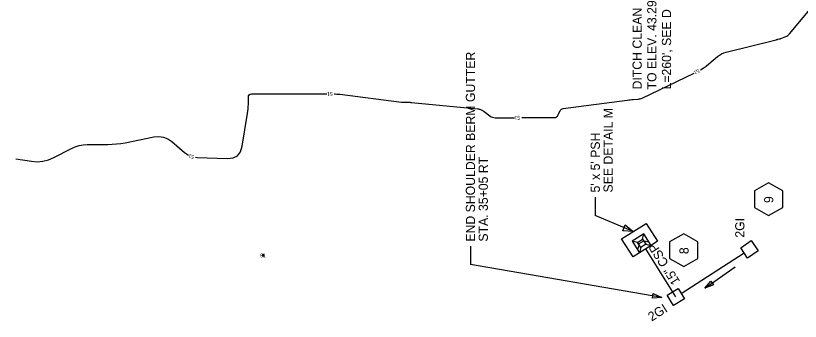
# Model space of a CAD drawing. Extents: x 2384780 to 2405861, y 547869 to 573706.
# Drawn here: x 2395065 to 2395492.7, y 553684.1 to 553850.9 of the extents above; entities that cross this region are included whole.
import ezdxf

# ---------------------------------------------------------------- set-up
doc = ezdxf.new("R2010")
doc.units = 0
for name, color, linetype in [('Breaklines', 7, 'Continuous'), ('Matchline Text', 7, 'Continuous'), ('Old_Level_11', 7, 'Continuous'), ('Old_Level_5', 7, 'Continuous'), ('Old_Level_60', 7, 'Continuous'), ('Prop Ditch Text', 7, 'Continuous')]:
    doc.layers.add(name, color=color, linetype=linetype)

# ---------------------------------------------------------------- blocks, each defined once
blk = doc.blocks.new('IN')
at = {"layer": 'Matchline Text'}
blk.add_lwpolyline([(-0.07025, 0.067), (0.07025, 0.067), (0.07025, -0.067), (-0.07025, -0.067)], close=True, dxfattribs=at)
blk = doc.blocks.new('PSS')
at = {"layer": 'Breaklines'}
for p, q in [((0, 14.8595), (0, 31.69675)), ((8.3065, 6.55325), (0, 14.8595)), ((21.4495, 6.591), (29.77475, 14.8595)), ((0, -31.71525), (0.00025, -14.859)), ((8.34375, -6.59075), (0.00025, -14.859)), ((21.46825, -6.55325), (29.77475, -14.8595))]:
    blk.add_line(p, q, dxfattribs=at)
for points in [[(0, 31.69675), (46.6125, 31.69675), (46.61225, -31.71575), (0, -31.71525)], [(0.00025, -14.859), (0, 14.8595)], [(0.00025, -14.859), (29.77475, -14.8595), (29.77475, 14.8595), (0, 14.8595)]]:
    blk.add_lwpolyline(points, dxfattribs=at)
blk.add_lwpolyline([(8.3065, 6.55325), (21.469, 6.553), (21.46825, -6.55325), (8.30625, -6.55325)], close=True, dxfattribs=at)

msp = doc.modelspace()

# ---------------------------------------------------------------- linework, layer by layer
at = {"layer": 'Breaklines'}
for p, q in [((2395404.857, 553726.4745), (2395404.223, 553723.718)), ((2395404.857, 553726.4745), (2395407.40025, 553728.0665)), ((2395407.40025, 553728.0665), (2395410.15675, 553727.43275)), ((2395424.85275, 553697.3595), (2395408.41136, 553723.62378)), ((2395427.824, 553699.23275), (2395462.11175, 553721.37425))]:
    msp.add_line(p, q, dxfattribs=at)
at = {"layer": 'Old_Level_11'}
for points in [[(2395475.45153, 553759.68795), (2395467.70153, 553755.21345), (2395467.70153, 553746.26445), (2395475.45153, 553741.78995), (2395483.20153, 553746.26445), (2395483.20153, 553755.21345)], [(2395429.12267, 553731.84913), (2395421.37267, 553727.37463), (2395421.37267, 553718.42563), (2395429.12267, 553713.95113), (2395436.87267, 553718.42563), (2395436.87267, 553727.37463)]]:
    msp.add_lwpolyline(points, close=True, dxfattribs=at)
at = {"layer": 'Old_Level_5'}
for p, q in [((2395380.92885, 553751.89829), (2395380.92885, 553741.89829)), ((2395401.64306, 553733.04873), (2395380.92885, 553741.89829)), ((2395312.8695, 553725.067), (2395312.8695, 553715.067)), ((2395417.23225, 553697.12525), (2395312.8695, 553715.067)), ((2395440.58775, 553702.168), (2395457.19575, 553713.78525))]:
    msp.add_line(p, q, dxfattribs=at)
for points in [[(2395397.28602, 553736.77856), (2395401.64306, 553733.04873), (2395395.97298, 553733.46534)], [(2395445.40125, 553704.00975), (2395440.58775, 553702.168), (2395443.9685, 553706.05825)], [(2395412.51625, 553699.20425), (2395417.23225, 553697.12525), (2395412.09275, 553696.7405)]]:
    msp.add_lwpolyline(points, close=True, dxfattribs=at)
at = {"layer": 'Old_Level_60'}
for points in [[(2395438.33275, 553821.356), (2395439.839, 553822.2695), (2395441.3935, 553823.35575), (2395442.881, 553824.54475), (2395447.63125, 553828.5965), (2395448.684, 553829.39675), (2395449.807, 553830.061), (2395451, 553830.58925), (2395452.263, 553830.9815), (2395479.491, 553837.78175), (2395479.74575, 553837.84475), (2395480.00075, 553837.906), (2395480.256, 553837.966), (2395480.51175, 553838.0245), (2395481.34775, 553838.213), (2395481.526, 553838.257), (2395481.70175, 553838.30775), (2395481.8755, 553838.3655), (2395482.04725, 553838.4305), (2395484.791, 553839.529), (2395485.356, 553839.796), (2395485.8755, 553840.12575), (2395486.349, 553840.51825), (2395486.777, 553840.97375), (2395510.151, 553869.068)], [(2395340.807, 553795.22725), (2395358.45375, 553795.2575), (2395359.197, 553795.34875), (2395359.82675, 553795.62), (2395360.34325, 553796.07075), (2395360.74675, 553796.7015), (2395361.87925, 553799.05575), (2395362.161, 553799.50625), (2395362.52075, 553799.84925), (2395362.95875, 553800.0845), (2395363.4745, 553800.212), (2395398.38175, 553804.8495), (2395399.1915, 553804.9505), (2395400.00275, 553805.03825), (2395400.815, 553805.11275), (2395401.62875, 553805.174), (2395404.28925, 553805.35275), (2395404.85225, 553805.41725), (2395405.40175, 553805.53425), (2395405.93725, 553805.7035), (2395406.459, 553805.92525), (2395434.76225, 553819.55475)], [(2395163.01325, 553773.605), (2395163.92425, 553773.5), (2395180.2965, 553772.93075), (2395183.4375, 553773.25725), (2395185.84375, 553774.48), (2395187.5155, 553776.599), (2395188.45275, 553779.61475), (2395191.4075, 553797.5745), (2395191.582, 553798.78925), (2395191.70675, 553800.00825), (2395191.7815, 553801.231), (2395191.8065, 553802.458), (2395191.8065, 553806.473), (2395191.914, 553807.22575), (2395192.2365, 553807.7635), (2395192.77425, 553808.086), (2395193.527, 553808.1935), (2395198.05825, 553808.1935), (2395199.029, 553808.1935), (2395200, 553808.1935), (2395200.971, 553808.1935), (2395201.94175, 553808.1935), (2395229.3485, 553808.1935), (2395230.5775, 553808.1935), (2395231.8065, 553808.1935), (2395233.0355, 553808.1935), (2395234.2645, 553808.1935), (2395234.61775, 553808.1935)], [(2395238.61775, 553808.18825), (2395239.13875, 553808.18), (2395239.99675, 553808.13975), (2395240.85275, 553808.07275), (2395241.70725, 553807.97875), (2395275.3075, 553803.75175), (2395275.846, 553803.6925), (2395276.386, 553803.65), (2395276.92675, 553803.62475), (2395277.46875, 553803.61625), (2395279.2405, 553803.61625), (2395279.62, 553803.61175), (2395279.99925, 553803.598), (2395280.37775, 553803.5755), (2395280.756, 553803.54375), (2395316.92025, 553800.074), (2395317.30125, 553800.01975), (2395317.6725, 553799.93125), (2395318.0335, 553799.808), (2395318.3845, 553799.6505), (2395319.5155, 553799.0795), (2395319.7545, 553798.952), (2395319.987, 553798.81425), (2395320.21325, 553798.666), (2395320.43275, 553798.50725), (2395323.48975, 553796.19225), (2395324.16575, 553795.75825), (2395324.88325, 553795.44875), (2395325.6425, 553795.2635), (2395326.4435, 553795.20275), (2395336.807, 553795.2205)], [(2395064.9555, 553772.82625), (2395073.51575, 553771.463), (2395076.717, 553771.201), (2395079.835, 553771.4485), (2395082.87025, 553772.205), (2395085.822, 553773.4705), (2395095.3295, 553778.43675), (2395097.3995, 553779.36875), (2395099.53475, 553780.03675), (2395101.73525, 553780.4405), (2395104.001, 553780.58), (2395115.1985, 553780.61625), (2395117.59225, 553780.68175), (2395119.97425, 553780.86325), (2395122.3445, 553781.16025), (2395124.70325, 553781.57325), (2395140.292, 553784.692), (2395142.965, 553784.9455), (2395145.483, 553784.60575), (2395147.84625, 553783.6725), (2395150.05475, 553782.14575), (2395157.0165, 553776.18925), (2395158.567, 553775.06375), (2395159.21225, 553774.7455)], [(2395199.35775, 553719.9605), (2395199.8915, 553719.80075), (2395199.94575, 553719.78425), (2395199.9995, 553719.767), (2395200.05325, 553719.74925), (2395200.10675, 553719.731), (2395200.28125, 553719.67), (2395200.312, 553719.663), (2395200.32875, 553719.66825), (2395200.33225, 553719.68575), (2395200.322, 553719.71525), (2395200.2265, 553719.9145), (2395200.20675, 553719.9575), (2395200.188, 553720.001), (2395200.17025, 553720.04475), (2395200.15375, 553720.089), (2395200.04625, 553720.38875), (2395200.0175, 553720.444), (2395199.9775, 553720.48125), (2395199.9265, 553720.50075), (2395199.86425, 553720.502), (2395199.63375, 553720.47625), (2395199.587, 553720.46625), (2395199.54575, 553720.44725), (2395199.51, 553720.41925), (2395199.47975, 553720.38225), (2395199.302, 553720.11475), (2395199.277, 553720.062), (2395199.27775, 553720.01875), (2395199.30475, 553719.985), (2395199.35775, 553719.9605)]]:
    msp.add_lwpolyline(points, dxfattribs=at)

# ---------------------------------------------------------------- block references
at = {"layer": 'Old_Level_5'}
for name, p, xscale, yscale, rotation in [('PSS', (2395408.24605, 553723.46266), 0.25, 0.25, 122.56407273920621), ('IN', (2395465.0065, 553723.36375), 50.00000000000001, 50, 34.50189532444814), ('IN', (2395424.85275, 553697.3595), 50, 50, 32.22985139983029)]:
    msp.add_blockref(name, p, dxfattribs=dict(at, xscale=xscale, yscale=yscale, rotation=rotation))

# ---------------------------------------------------------------- texts
at = {"layer": 'Breaklines'}
for s, height, rotation, p in [('15" CSP', 5, 122.0464806, (2395427.34782, 553705.8247)), ('2GI', 4.999999, 32.2286444, (2395411.67675, 553683.88642))]:
    msp.add_text(s, height=height, rotation=rotation, dxfattribs=at).set_placement(p)
at = {"layer": 'Old_Level_11'}
for s, p in [('9', (2395477.98239, 553748.62083)), ('8', (2395431.80824, 553720.74033))]:
    msp.add_text(s, height=5, rotation=90, dxfattribs=at).set_placement(p)
at = {"layer": 'Old_Level_5'}
for s, height, p in [('END SHOULDER BERM GUTTER', 4.9999995, (2395315.3695, 553727.567)), ('SEE DETAIL M', 4.9999995, (2395390.42935, 553754.39704)), ("5' x 5' PSH", 4.9999995, (2395383.42935, 553754.39704)), ('STA. 35+05 RT ', 4.9999995, (2395322.3695, 553727.567)), ('2GI', 4.999999, (2395462.23256, 553729.71647))]:
    msp.add_text(s, height=height, rotation=90, dxfattribs=at).set_placement(p)
at = {"layer": 'Old_Level_60'}
for rotation, p in [(206.7709222, (2395437.1255, 553821.82725)), (179.9242944, (2395237.75275, 553809.192)), (180.0979694, (2395339.93925, 553796.226)), (163.2985639, (2395162.43325, 553774.63175))]:
    msp.add_text('51', height=2, rotation=rotation, dxfattribs=at).set_placement(p)
msp.add_text('51', height=2, dxfattribs=at).set_placement((2395198.224, 553718.9605))
at = {"layer": 'Prop Ditch Text'}
for s, p in [("L=260', SEE DETAIL P", (2395422.26483, 553810.62039)), ('DITCH CLEANOUT', (2395406.26483, 553810.62039)), ('TO ELEV. 43.29', (2395414.26483, 553810.62039))]:
    msp.add_text(s, height=4.9999995, rotation=90, dxfattribs=at).set_placement(p)

doc.saveas('drawing.dxf')
